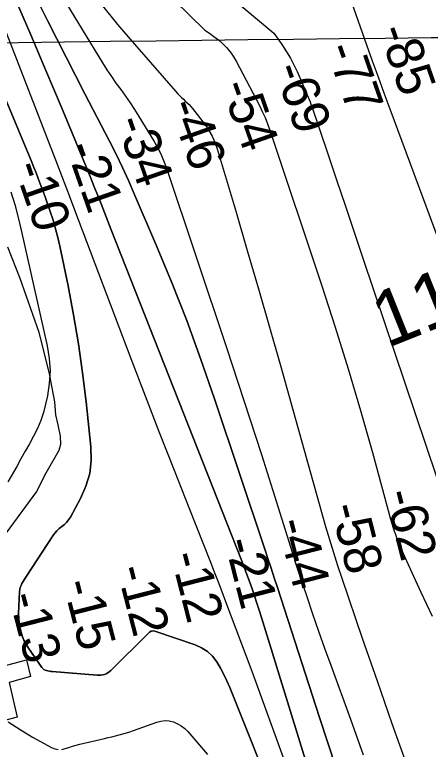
# Model space of a CAD drawing. Extents: x 3598634 to 3636690, y 517270 to 542944.
# Drawn here: x 3631242 to 3631986, y 527737 to 529058 of the extents above; entities that cross this region are included whole.
import ezdxf

# ---------------------------------------------------------------- set-up
doc = ezdxf.new("R2010")
doc.units = 0
for name, color, linetype in [('V-CHAN-DOCK', 7, 'Continuous'), ('V-GRID-MAJR', 7, 'Continuous'), ('V-RIVR-EDGE', 7, 'Continuous'), ('V-RIVR-IDEN', 7, 'Continuous'), ('V-RIVR-RANG', 7, 'Continuous'), ('V-TOPO-DPTH', 7, 'Continuous'), ('V-TOPO-MAJR', 7, 'Continuous'), ('V-TOPO-MINR', 7, 'Continuous')]:
    doc.layers.add(name, color=color, linetype=linetype)

msp = doc.modelspace()

# ---------------------------------------------------------------- linework, layer by layer
at = {"layer": 'V-CHAN-DOCK'}
for points in [[(3631095.9, 527853.5), (3631263.9, 527898.2), (3631270.9, 527868.1), (3631232.3, 527857.6)], [(3631232.3, 527857.6), (3631246.6, 527795.2), (3631099.1, 527756), (3631111, 527707.5), (3631118.8, 527709.3), (3631144, 527623.4), (3631296.4, 527667.2), (3631305.2, 527628), (3631181.2, 527598.1), (3631183.5, 527587.9), (3631153.9, 527574.4), (3631161.8, 527540.5), (3631131.2, 527533.1), (3631062.5, 527773.5), (3631014.4, 527761.2), (3631013, 527766.1), (3631062.4, 527778.4), (3631057.8, 527816.8)]]:
    msp.add_lwpolyline(points, dxfattribs=at)
at = {"layer": 'V-GRID-MAJR'}
msp.add_spline([(3602797.9, 528737.7), (3608075.8, 528784.9), (3613353.8, 528832.9), (3618631.7, 528881.6), (3623909.7, 528931.1), (3629187.6, 528981.4), (3634465.5, 529032.5), (3634465.6, 529032.5)], degree=3, dxfattribs=at)
at = {"layer": 'V-RIVR-EDGE'}
msp.add_lwpolyline([(3631229.4, 528640.6), (3631251.5, 528584.1), (3631274.7, 528519.8), (3631286.1, 528487.4), (3631304.5, 528412.3), (3631314, 528361.9), (3631315.7, 528338.4), (3631319.9, 528320.4), (3631324, 528300), (3631324.6, 528285), (3631321.6, 528274.2), (3631298.7, 528234), (3631281.8, 528201), (3631227, 528126.7)], dxfattribs=at)
at = {"layer": 'V-TOPO-DPTH'}
for points in [[(3631717.2, 527628.2), (3631629.3, 527848.4), (3631624.2, 527860.3), (3631618.6, 527872), (3631612.4, 527883.4), (3631605.7, 527894.6), (3631597.9, 527904.5), (3631589, 527913.1), (3631578.6, 527919.8), (3631567.1, 527925.1), (3631494.3, 527950), (3631491.1, 527950.5), (3631487.9, 527949.7), (3631484.9, 527948), (3631482.2, 527945.7), (3631415.1, 527878.9), (3631412.6, 527876.8), (3631409.9, 527874.8), (3631406.9, 527873.3), (3631403.8, 527872.1), (3631400.6, 527871.2), (3631397.3, 527870.7), (3631394, 527870.5), (3631390.7, 527870.6), (3631310.1, 527877.2), (3631307.4, 527877.5), (3631304.8, 527877.8), (3631302.1, 527878.3), (3631299.5, 527878.8), (3631297.1, 527879.6), (3631294.8, 527880.8), (3631292.9, 527882.4), (3631291.2, 527884.4), (3631267, 527919.4), (3631259.1, 527933.8), (3631253.1, 527948.8), (3631250.2, 527964.7), (3631249.3, 527981.2), (3631251.2, 528020.9), (3631251.7, 528024.7), (3631252.5, 528028.4), (3631253.8, 528031.9), (3631255.4, 528035.3), (3631257.4, 528038.7), (3631259.4, 528042), (3631261.4, 528045.2), (3631263.5, 528048.5), (3631311.3, 528121.1), (3631314.7, 528125.8), (3631318.5, 528130.2), (3631322.7, 528134.1), (3631327.3, 528137.7), (3631331.8, 528141.3), (3631335.9, 528145.3), (3631339.4, 528149.9), (3631342.5, 528154.7), (3631360.8, 528188), (3631370.4, 528210.2), (3631377.3, 528233), (3631379.8, 528256.7), (3631379.5, 528280.9), (3631370.8, 528362), (3631364.5, 528414.3), (3631357.1, 528466.4), (3631348.2, 528518.4), (3631338.4, 528570.2), (3631323.6, 528641.7), (3631320, 528657.5), (3631316, 528673.2), (3631311.4, 528688.7), (3631306.3, 528704.1), (3631296.4, 528732.4), (3631295.5, 528734.7), (3631294.7, 528737.1), (3631288.2, 528754.1), (3631284.5, 528763.7), (3631280.8, 528773.4), (3631276.9, 528783), (3631273, 528792.5), (3631001.7, 529443.5)], [(3631001.7, 529443.5), (3631273, 528792.5), (3631276.9, 528783), (3631280.8, 528773.4), (3631284.5, 528763.7), (3631288.2, 528754.1), (3631294.7, 528737.1), (3631295.5, 528734.7), (3631296.4, 528732.4), (3631306.3, 528704.1), (3631311.4, 528688.7), (3631316, 528673.2), (3631320, 528657.5), (3631323.6, 528641.7), (3631338.4, 528570.2), (3631348.2, 528518.4), (3631357.1, 528466.4), (3631364.5, 528414.3), (3631370.8, 528362), (3631379.5, 528280.9), (3631379.8, 528256.7), (3631377.3, 528233), (3631370.4, 528210.2), (3631360.8, 528188), (3631342.5, 528154.7), (3631339.4, 528149.9), (3631335.9, 528145.3), (3631331.8, 528141.3), (3631327.3, 528137.7), (3631322.7, 528134.1), (3631318.5, 528130.2), (3631314.7, 528125.8), (3631311.3, 528121.1), (3631263.5, 528048.5), (3631261.4, 528045.2), (3631259.4, 528042), (3631257.4, 528038.7), (3631255.4, 528035.3), (3631253.8, 528031.9), (3631252.5, 528028.4), (3631251.7, 528024.7), (3631251.2, 528020.9), (3631249.3, 527981.2), (3631250.2, 527964.7), (3631253.1, 527948.8), (3631259.1, 527933.8), (3631267, 527919.4), (3631291.2, 527884.4), (3631292.9, 527882.4), (3631294.8, 527880.8), (3631297.1, 527879.6), (3631299.5, 527878.8), (3631302.1, 527878.3), (3631304.8, 527877.8), (3631307.4, 527877.5), (3631310.1, 527877.2), (3631390.7, 527870.6), (3631394, 527870.5), (3631397.3, 527870.7), (3631400.6, 527871.2), (3631403.8, 527872.1), (3631406.9, 527873.3), (3631409.9, 527874.8), (3631412.6, 527876.8), (3631415.1, 527878.9), (3631482.2, 527945.7), (3631484.9, 527948), (3631487.9, 527949.7), (3631491.1, 527950.5), (3631494.3, 527950), (3631567.1, 527925.1), (3631578.6, 527919.8), (3631589, 527913.1), (3631597.9, 527904.5), (3631605.7, 527894.6), (3631612.4, 527883.4), (3631618.6, 527872), (3631624.2, 527860.3), (3631629.3, 527848.4), (3631717.2, 527628.2)], [(3631268.5, 529114.1), (3631301.4, 529047.7), (3631334.8, 528981.5), (3631368.7, 528915.6), (3631412.9, 528830.3), (3631424.7, 528807), (3631436.1, 528783.5), (3631447, 528759.8), (3631457.5, 528736), (3631495.8, 528646.6), (3631524.3, 528577.6), (3631551.8, 528508.2), (3631577.4, 528438.1), (3631601.9, 528367.6), (3631692.2, 528097.4), (3631697.9, 528080.1), (3631703.6, 528062.8), (3631709.3, 528045.5), (3631714.9, 528028.2), (3631790.9, 527794.7), (3631820, 527705.4)], [(3631820, 527705.4), (3631790.9, 527794.7), (3631714.9, 528028.2), (3631709.3, 528045.5), (3631703.6, 528062.8), (3631697.9, 528080.1), (3631692.2, 528097.4), (3631601.9, 528367.6), (3631577.4, 528438.1), (3631551.8, 528508.2), (3631524.3, 528577.6), (3631495.8, 528646.6), (3631457.5, 528736), (3631447, 528759.8), (3631436.1, 528783.5), (3631424.7, 528807), (3631412.9, 528830.3), (3631368.7, 528915.6), (3631334.8, 528981.5), (3631301.4, 529047.7), (3631268.5, 529114.1)], [(3631243.6, 529085.7), (3631271.4, 529021.6), (3631298.7, 528957.3), (3631325.8, 528892.9), (3631366.9, 528794.7), (3631373.2, 528779.3), (3631379.5, 528763.9), (3631385.6, 528748.5), (3631391.7, 528733), (3631397.8, 528717.6), (3631403.8, 528702.1), (3631409.9, 528686.6), (3631416, 528671.2), (3631650.5, 528077.2), (3631655.4, 528064.5), (3631660.2, 528051.8), (3631664.8, 528039), (3631669.3, 528026.1), (3631673.6, 528013.2), (3631677.9, 528000.3), (3631682, 527987.3), (3631686.1, 527974.3), (3631902.6, 527272.7)], [(3631902.6, 527272.7), (3631686.1, 527974.3), (3631682, 527987.3), (3631677.9, 528000.3), (3631673.6, 528013.2), (3631669.3, 528026.1), (3631664.8, 528039), (3631660.2, 528051.8), (3631655.4, 528064.5), (3631650.5, 528077.2), (3631416, 528671.2), (3631409.9, 528686.6), (3631403.8, 528702.1), (3631397.8, 528717.6), (3631391.7, 528733), (3631385.6, 528748.5), (3631379.5, 528763.9), (3631373.2, 528779.3), (3631366.9, 528794.7), (3631325.8, 528892.9), (3631298.7, 528957.3), (3631271.4, 529021.6), (3631243.6, 529085.7)], [(3631327.5, 529091.6), (3631400.5, 528971.3), (3631408.3, 528959), (3631416.3, 528946.8), (3631424.6, 528934.9), (3631433.2, 528923.2), (3631441.8, 528911.4), (3631450.2, 528899.5), (3631458.2, 528887.4), (3631465.9, 528875), (3631493.1, 528830.2), (3631499.4, 528819), (3631505.2, 528807.5), (3631510.2, 528795.7), (3631514.7, 528783.7), (3631623.1, 528459.5), (3631644.4, 528395.4), (3631665.4, 528331.3), (3631686.1, 528267), (3631706.5, 528202.7), (3631741.4, 528091.8), (3631744.2, 528082.8), (3631747.1, 528073.9), (3631750.1, 528064.9), (3631753, 528055.9), (3631767.8, 528011.8), (3631778.3, 527980.9), (3631789, 527950), (3631799.9, 527919.2), (3631810.9, 527888.4), (3631846.1, 527791.4), (3631869.4, 527727.6)], [(3631327.5, 529091.6), (3631400.5, 528971.3), (3631408.3, 528959), (3631416.3, 528946.8), (3631424.6, 528934.9), (3631433.2, 528923.2), (3631441.8, 528911.4), (3631450.2, 528899.5), (3631458.2, 528887.4), (3631465.9, 528875), (3631493.1, 528830.2), (3631499.4, 528819), (3631505.2, 528807.5), (3631510.2, 528795.7), (3631514.7, 528783.7), (3631623.1, 528459.5), (3631644.4, 528395.4), (3631665.4, 528331.3), (3631686.1, 528267), (3631706.5, 528202.7), (3631741.4, 528091.8), (3631744.2, 528082.8), (3631747.1, 528073.9), (3631750.1, 528064.9), (3631753, 528055.9), (3631767.8, 528011.8), (3631778.3, 527980.9), (3631789, 527950), (3631799.9, 527919.2), (3631810.9, 527888.4), (3631846.1, 527791.4), (3631869.4, 527727.6)]]:
    msp.add_lwpolyline(points, dxfattribs=at)
at = {"layer": 'V-TOPO-MAJR'}
msp.add_lwpolyline([(3631398, 529076.7), (3631427.6, 529040.4), (3631457.9, 529004.7), (3631535.9, 528915.8), (3631539.1, 528912.4), (3631542.3, 528909), (3631545.8, 528905.8), (3631549.3, 528902.6), (3631552.8, 528899.5), (3631556.1, 528896.2), (3631559.3, 528892.7), (3631562.2, 528889.1), (3631584.7, 528860), (3631591.6, 528850), (3631597.7, 528839.5), (3631602.6, 528828.5), (3631606.7, 528817), (3631640.5, 528702.9), (3631660.7, 528634.1), (3631680.8, 528565.1), (3631700.6, 528496.1), (3631720.2, 528427.1), (3631801.7, 528138), (3631808.5, 528114.6), (3631815.6, 528091.2), (3631823, 528068), (3631830.8, 528044.9), (3631867.6, 527937.2), (3631894.1, 527860.3), (3631920.9, 527783.6), (3631948.2, 527707)], dxfattribs=at)
at = {"layer": 'V-TOPO-MINR'}
for points in [[(3632048.8, 528534.6), (3631917.5, 528888.2), (3631906.9, 528916.9), (3631896.5, 528945.5), (3631886.2, 528974.2), (3631876, 529002.9), (3631681.8, 529555.6), (3631670.5, 529587.8), (3631659, 529619.9), (3631647.5, 529651.9), (3631635.8, 529684), (3631615.8, 529738.8), (3631614, 529743.4), (3631612.1, 529747.9), (3631610.1, 529752.4), (3631608, 529756.8), (3631574.2, 529824.2), (3631554.9, 529862.1), (3631535.1, 529899.8), (3631514.9, 529937.3), (3631494.3, 529974.6), (3631132.3, 530617.7)], [(3631001.7, 529443.5), (3631273, 528792.5), (3631276.9, 528783), (3631280.8, 528773.4), (3631284.5, 528763.7), (3631288.2, 528754.1), (3631294.7, 528737.1), (3631295.5, 528734.7), (3631296.4, 528732.4), (3631306.3, 528704.1), (3631311.4, 528688.7), (3631316, 528673.2), (3631320, 528657.5), (3631323.6, 528641.7), (3631338.4, 528570.2), (3631348.2, 528518.4), (3631357.1, 528466.4), (3631364.5, 528414.3), (3631370.8, 528362), (3631379.5, 528280.9), (3631379.8, 528256.7), (3631377.3, 528233), (3631370.4, 528210.2), (3631360.8, 528188), (3631342.5, 528154.7), (3631339.4, 528149.9), (3631335.9, 528145.3), (3631331.8, 528141.3), (3631327.3, 528137.7), (3631322.7, 528134.1), (3631318.5, 528130.2), (3631314.7, 528125.8), (3631311.3, 528121.1), (3631263.5, 528048.5), (3631261.4, 528045.2), (3631259.4, 528042), (3631257.4, 528038.7), (3631255.4, 528035.3), (3631253.8, 528031.9), (3631252.5, 528028.4), (3631251.7, 528024.7), (3631251.2, 528020.9), (3631249.3, 527981.2), (3631250.2, 527964.7), (3631253.1, 527948.8), (3631259.1, 527933.8), (3631267, 527919.4), (3631291.2, 527884.4), (3631292.9, 527882.4), (3631294.8, 527880.8), (3631297.1, 527879.6), (3631299.5, 527878.8), (3631302.1, 527878.3), (3631304.8, 527877.8), (3631307.4, 527877.5), (3631310.1, 527877.2), (3631390.7, 527870.6), (3631394, 527870.5), (3631397.3, 527870.7), (3631400.6, 527871.2), (3631403.8, 527872.1), (3631406.9, 527873.3), (3631409.9, 527874.8), (3631412.6, 527876.8), (3631415.1, 527878.9), (3631482.2, 527945.7), (3631484.9, 527948), (3631487.9, 527949.7), (3631491.1, 527950.5), (3631494.3, 527950), (3631567.1, 527925.1), (3631578.6, 527919.8), (3631589, 527913.1), (3631597.9, 527904.5), (3631605.7, 527894.6), (3631612.4, 527883.4), (3631618.6, 527872), (3631624.2, 527860.3), (3631629.3, 527848.4), (3631717.2, 527628.2)], [(3631333, 529339.2), (3631708.2, 529024.6), (3631716.1, 529013.6), (3631724, 529002.6), (3631731.4, 528991.3), (3631738.4, 528979.8), (3631744.6, 528967.8), (3631750.4, 528955.6), (3631770.3, 528909.7), (3631772, 528905.5), (3631773.7, 528901.3), (3631775.3, 528897.1), (3631776.8, 528892.9), (3631805.6, 528807.6), (3631821.4, 528760.8), (3631837.2, 528713.9), (3631853, 528667), (3631868.8, 528620.1), (3632019.4, 528172.2)], [(3631309.2, 529299.7), (3631584.2, 529029.9), (3631592.6, 529024.5), (3631600.8, 529018.7), (3631608.7, 529012.5), (3631616.3, 529006), (3631623.3, 528998.9), (3631629.7, 528991.4), (3631635.4, 528983.2), (3631640.5, 528974.6), (3631682.5, 528894.4), (3631687.8, 528883.7), (3631692.7, 528872.8), (3631697.1, 528861.8), (3631701.2, 528850.5), (3631794.6, 528570.7), (3631818.8, 528496.2), (3631842.2, 528421.3), (3631864.4, 528346.2), (3631885.7, 528270.7), (3631918.5, 528151.3), (3631923.2, 528135.5), (3631928.5, 528119.9), (3631934.5, 528104.6), (3631940.9, 528089.5), (3631962.7, 528041.8), (3631972.8, 528020), (3631983, 527998.2), (3631993.4, 527976.5)], [(3631134.7, 529263.1), (3631318.7, 528789.2), (3631326.6, 528768.7), (3631334.5, 528748.3), (3631342.3, 528727.8), (3631350.1, 528707.4), (3631451.6, 528440), (3631477.2, 528372.9), (3631503, 528305.9), (3631529.1, 528239), (3631555.4, 528172.2), (3631594.3, 528073.9), (3631601.2, 528056.3), (3631608.1, 528038.6), (3631614.9, 528020.9), (3631621.6, 528003.1), (3631668.8, 527877.7), (3631698.5, 527797), (3631727.4, 527716)], [(3631268.5, 529114.1), (3631301.4, 529047.7), (3631334.8, 528981.5), (3631368.7, 528915.6), (3631412.9, 528830.3), (3631424.7, 528807), (3631436.1, 528783.5), (3631447, 528759.8), (3631457.5, 528736), (3631495.8, 528646.6), (3631524.3, 528577.6), (3631551.8, 528508.2), (3631577.4, 528438.1), (3631601.9, 528367.6), (3631692.2, 528097.4), (3631697.9, 528080.1), (3631703.6, 528062.8), (3631709.3, 528045.5), (3631714.9, 528028.2), (3631790.9, 527794.7), (3631820, 527705.4)], [(3631243.6, 529085.7), (3631271.4, 529021.6), (3631298.7, 528957.3), (3631325.8, 528892.9), (3631366.9, 528794.7), (3631373.2, 528779.3), (3631379.5, 528763.9), (3631385.6, 528748.5), (3631391.7, 528733), (3631397.8, 528717.6), (3631403.8, 528702.1), (3631409.9, 528686.6), (3631416, 528671.2), (3631650.5, 528077.2), (3631655.4, 528064.5), (3631660.2, 528051.8), (3631664.8, 528039), (3631669.3, 528026.1), (3631673.6, 528013.2), (3631677.9, 528000.3), (3631682, 527987.3), (3631686.1, 527974.3), (3631902.6, 527272.7)], [(3631327.5, 529091.6), (3631400.5, 528971.3), (3631408.3, 528959), (3631416.3, 528946.8), (3631424.6, 528934.9), (3631433.2, 528923.2), (3631441.8, 528911.4), (3631450.2, 528899.5), (3631458.2, 528887.4), (3631465.9, 528875), (3631493.1, 528830.2), (3631499.4, 528819), (3631505.2, 528807.5), (3631510.2, 528795.7), (3631514.7, 528783.7), (3631623.1, 528459.5), (3631644.4, 528395.4), (3631665.4, 528331.3), (3631686.1, 528267), (3631706.5, 528202.7), (3631741.4, 528091.8), (3631744.2, 528082.8), (3631747.1, 528073.9), (3631750.1, 528064.9), (3631753, 528055.9), (3631767.8, 528011.8), (3631778.3, 527980.9), (3631789, 527950), (3631799.9, 527919.2), (3631810.9, 527888.4), (3631846.1, 527791.4), (3631869.4, 527727.6)], [(3631235.6, 528739.2), (3631242.5, 528716.4), (3631248.6, 528693.4), (3631254.2, 528670.3), (3631301, 528462.4), (3631304.5, 528439.9), (3631306, 528417.5), (3631304.6, 528395), (3631301.3, 528372.5), (3631298.1, 528357.9), (3631294.1, 528343), (3631289.3, 528328.3), (3631283.3, 528314.1), (3631276.4, 528300.2), (3631268.8, 528286.6), (3631261.2, 528273), (3631253.6, 528259.4), (3631246, 528245.8), (3631230.3, 528217.9)], [(3631327, 527737.1), (3631333.4, 527738.6), (3631339.8, 527740.8), (3631346.3, 527742.9), (3631352.9, 527744.8), (3631359.6, 527746.5), (3631404, 527756.8), (3631410.6, 527758.4), (3631417.2, 527760), (3631423.8, 527761.6), (3631430.3, 527763.2), (3631436.9, 527765), (3631443.4, 527766.9), (3631449.8, 527769), (3631456.2, 527771.2), (3631497.8, 527786.3), (3631505.3, 527788.2), (3631512.9, 527789.1), (3631520.5, 527788.4), (3631528.1, 527786.6), (3631535.3, 527783.4), (3631542.1, 527779.6), (3631548.2, 527774.7), (3631553.8, 527769.1), (3631589.4, 527727.8)], [(3631230.4, 527786.9), (3631252.3, 527772.7), (3631274.7, 527759.3), (3631308.5, 527740.5), (3631314.6, 527738.1), (3631320.7, 527736.8)]]:
    msp.add_lwpolyline(points, dxfattribs=at)

# ---------------------------------------------------------------- texts
at = {"layer": 'V-RIVR-IDEN'}
msp.add_text('111', height=100, rotation=21.8538, dxfattribs=at).set_placement((3631911.4, 528457.7))
at = {"layer": 'V-RIVR-RANG'}
for s, rotation, p in [('-85', 289.3225, (3631895.9, 529029.3)), ('-77', 289.3225, (3631801.3, 528996.9)), ('-69', 289.3225, (3631708, 528960.8)), ('-54', 289.3225, (3631612.9, 528929.9)), ('-46', 289.3225, (3631519, 528895.3)), ('-34', 289.3225, (3631423.4, 528865.7)), ('-21', 289.3225, (3631333.7, 528819.4)), ('-10', 289.0383, (3631240.2, 528784.8)), ('-62', 284.3611, (3631906.7, 528197.7)), ('-58', 284.3611, (3631809.7, 528173.2)), ('-44', 284.3611, (3631713.5, 528145.8)), ('-21', 284.3611, (3631619.2, 528111)), ('-12', 284.3611, (3631522.3, 528086.2)), ('-12', 284.3611, (3631425.4, 528061.6)), ('-15', 284.3611, (3631328.7, 528036)), ('-13', 284.3611, (3631231.4, 528013))]:
    msp.add_text(s, height=67, rotation=rotation, dxfattribs=at).set_placement(p)

doc.saveas('drawing.dxf')
